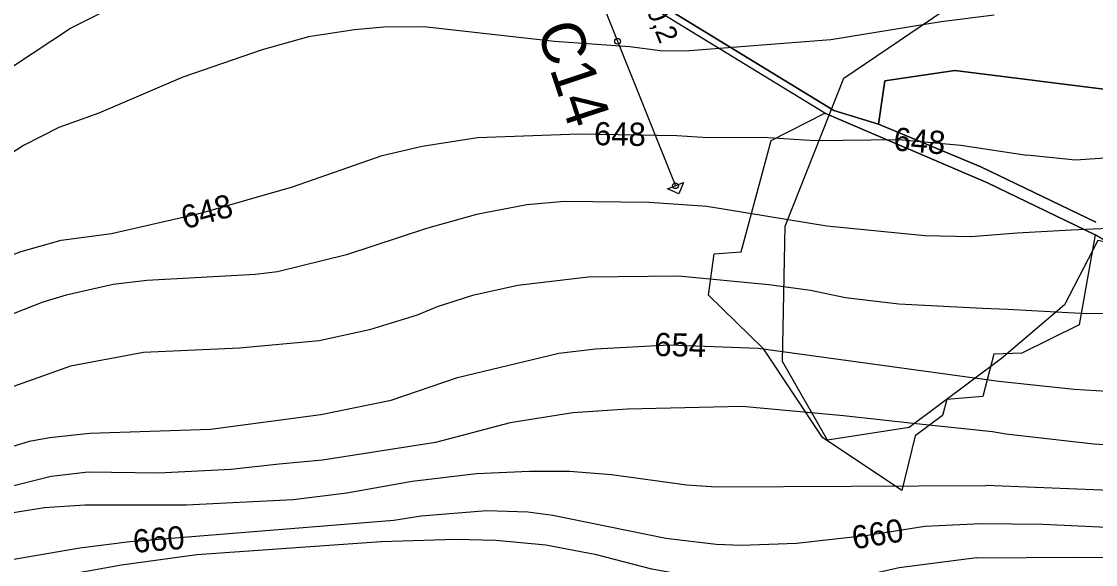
# Model space of a CAD drawing. Extents: x -709418 to -703832, y -1161719 to -1157826.
# Drawn here: x -707148 to -706777, y -1161039.8 to -1160852.4 of the extents above; entities that cross this region are included whole.
import ezdxf

# ---------------------------------------------------------------- set-up
doc = ezdxf.new("R2010")
doc.units = 0
for name, color, linetype in [('102_obvod PÚ', 7, 'Continuous'), ('120_vrstevnice hlavní', 7, 'Continuous'), ('121_vrstevnice hlavní_popis', 7, 'Continuous'), ('122_vrstevnice základní', 7, 'Continuous'), ('206_TTP_KN', 7, 'Continuous'), ('210_ostatní plocha_KN', 7, 'Continuous'), ('301_polní cesta_stav', 7, 'Continuous'), ('302_polní cesta_stav_popis', 7, 'Continuous'), ('311_polní cesta_staničení', 7, 'Continuous'), ('514 odvodnění - LPIS', 7, 'Continuous'), ('Trasa-Hlavni  staniceni', 7, 'Continuous')]:
    doc.layers.add(name, color=color, linetype=linetype)

# ---------------------------------------------------------------- blocks, each defined once
blk = doc.blocks.new('_kolecko-HB')
blk.add_circle((0, 0), 0.5)

msp = doc.modelspace()

# ---------------------------------------------------------------- linework, layer by layer
at = {"layer": '102_obvod PÚ'}
msp.add_lwpolyline([(-706772.01, -1160928.96), (-706777.08, -1160926.03), (-706782.66, -1160957.13), (-706802.5, -1160966.9), (-706812.17, -1160967.19), (-706815.88, -1160981.78), (-706828.36, -1160982.82), (-706829.87, -1160988.39), (-706839.27, -1160995.43), (-706843.94, -1161014.3), (-706871.29, -1160995.91), (-706891.63, -1160965.44), (-706910.66, -1160946.87), (-706908.7, -1160932.52), (-706899.46, -1160931.92), (-706889.08, -1160893.41), (-706870.56, -1160883.96), (-706944.84, -1160838.58)], dxfattribs=at)
at = {"layer": '120_vrstevnice hlavní'}
for points in [[(-706804.09, -1160925.45), (-706820.11, -1160926.68), (-706836.02, -1160926.39), (-706869.86, -1160923.07), (-706911.23, -1160916.27), (-706931.19, -1160914.82), (-706960.41, -1160914.53), (-706973.43, -1160915.69), (-706990.79, -1160919.02), (-707008.15, -1160923.79), (-707035.76, -1160932.92), (-707059.64, -1160938.83), (-707067.16, -1160939.7), (-707104.77, -1160941.73), (-707116.34, -1160943.17), (-707132.54, -1160946.79), (-707140.64, -1160949.25), (-707156.84, -1160955.61)], [(-706709.02, -1160920.94), (-706785.44, -1160924.43), (-706804.09, -1160925.45)], [(-706816.61, -1161025.81), (-706836.02, -1161026.63), (-706855.69, -1161029.81), (-706880.28, -1161032.56), (-706899.37, -1161033.29), (-706908.05, -1161032.85), (-706925.41, -1161030.82), (-706964.46, -1161022.87), (-706973.14, -1161021.71), (-706987.32, -1161021.28), (-707010.01, -1161023.12), (-707019.43, -1161024.61), (-707110.55, -1161031.98), (-707127.91, -1161034.15), (-707153.95, -1161038.64)], [(-706768.3, -1161027.24), (-706795.23, -1161025.96), (-706816.61, -1161025.81)]]:
    msp.add_lwpolyline(points, dxfattribs=at)
for points in [[(-706804.09, -1160925.45), (-706804.09, -1160925.45)], [(-706816.61, -1161025.81), (-706816.61, -1161025.81)]]:
    msp.add_open_spline(points, degree=1, dxfattribs=at)
at = {"layer": '122_vrstevnice základní'}
for points in [[(-707340.39, -1161066.12), (-707331.28, -1161057.3), (-707315.37, -1161043.55), (-707304.67, -1161033.14), (-707292.08, -1161017.81), (-707269.37, -1160994.23), (-707251.58, -1160979.62), (-707205.87, -1160923.79), (-707194.59, -1160912.36), (-707174.49, -1160889.07), (-707150.76, -1160867.67), (-707131.09, -1160854.65), (-707074.25, -1160826.3)], [(-706546.58, -1160840.15), (-706542.78, -1160844.42), (-706541.99, -1160849.16), (-706544.64, -1160862.2), (-706548.72, -1160880.47), (-706555.13, -1160885.17), (-706561.4, -1160887.88), (-706570.8, -1160889.88), (-706580.21, -1160890.45), (-706602.15, -1160889.59), (-706664.85, -1160882.9), (-706677.29, -1160882.43), (-706689.93, -1160882.9), (-706702.47, -1160884.32), (-706718.14, -1160887.31), (-706743.22, -1160894.01), (-706765.17, -1160899), (-706783.97, -1160900.28), (-706800.73, -1160898.5)], [(-706812.01, -1160850.17), (-706830.31, -1160852.49), (-706868.42, -1160858.7), (-706918.75, -1160862.6), (-706927.43, -1160862.46), (-706937.85, -1160861.16), (-706963.88, -1160859.28), (-707009.01, -1160854.22), (-707022.9, -1160854.36), (-707033.02, -1160855.23), (-707048.93, -1160857.69), (-707064.85, -1160862.17), (-707092.33, -1160871.57), (-707121.26, -1160884.01), (-707135.14, -1160888.93), (-707147.29, -1160895.15), (-707163.2, -1160905.42)], [(-707275.16, -1161032.27), (-707256.79, -1161017.81), (-707234.08, -1160997.56), (-707209.49, -1160973.26), (-707193.87, -1160959.81), (-707177.67, -1160947.08), (-707157.56, -1160935.22), (-707148.16, -1160931.74), (-707134.28, -1160927.84), (-707116.92, -1160925.52), (-707085.67, -1160918.44), (-707054.43, -1160909.47), (-707023.48, -1160898.62), (-707009.59, -1160895.44), (-706990.5, -1160892.4), (-706955.49, -1160891.1), (-706921.65, -1160891.68), (-706910.94, -1160892.4), (-706891.85, -1160892.26), (-706873.92, -1160893.41), (-706844.99, -1160893.12), (-706823.58, -1160895.01), (-706800.73, -1160898.5)], [(-706807.38, -1160951.78), (-706816.06, -1160951.42), (-706844.99, -1160949.97), (-706863.35, -1160947.8), (-706875.5, -1160945.27), (-706889.83, -1160943.32), (-706921.07, -1160940.28), (-706952.31, -1160940.57), (-706976.61, -1160943.46), (-706992.23, -1160946.93), (-707004.38, -1160950.84), (-707011.33, -1160953.73), (-707027.82, -1160958.79), (-707045.17, -1160962.55), (-707072.66, -1160965.16), (-707105.92, -1160966.6), (-707131.09, -1160971.38), (-707160.6, -1160981.79)], [(-706726.98, -1160953.43), (-706782.17, -1160953.16), (-706807.38, -1160951.78)], [(-707158.86, -1161001.32), (-707145.27, -1160997.27), (-707138.33, -1160995.97), (-707124.44, -1160994.52), (-707082.78, -1160993.07), (-707044.6, -1160988.01), (-707020.3, -1160983.09), (-706997.44, -1160975.28), (-706962.44, -1160966.89), (-706949.71, -1160965.3), (-706924.25, -1160964), (-706893.59, -1160965.16), (-706810.46, -1160976.5)], [(-706810.46, -1160976.5), (-706784.42, -1160979.23), (-706773.02, -1160979.95)], [(-706812.65, -1160994.06), (-706838.91, -1160991.19), (-706864.03, -1160988.43), (-706899.08, -1160985.26), (-706938.72, -1160986.13), (-706957.52, -1160987.43), (-706979.22, -1160990.9), (-707004.96, -1160997.7), (-707044.02, -1161003.78), (-707059.06, -1161005.22), (-707075.67, -1161007), (-707100.72, -1161008.26), (-707125.02, -1161007.97), (-707137.75, -1161009.42), (-707156.26, -1161014.05)], [(-706719, -1161002.02), (-706777.6, -1160998.21), (-706808.02, -1160994.82), (-706812.65, -1160994.06)], [(-707151.63, -1161022), (-707140.06, -1161020.12), (-707126.17, -1161019.25), (-707091.17, -1161019.25), (-707054.14, -1161017.37), (-707035.63, -1161015.06), (-707013.06, -1161011.01), (-706990.79, -1161008.41), (-706972.56, -1161007.54)], [(-706972.56, -1161007.54), (-706958.68, -1161007.54), (-706944.21, -1161008.7), (-706918.18, -1161012.31), (-706908.05, -1161013.03), (-706814.95, -1161012.49)], [(-706763.46, -1161014.56), (-706814.95, -1161012.49)], [(-706818.07, -1161037.49), (-706844.79, -1161040.89), (-706859.16, -1161044.13), (-706883.46, -1161046.16), (-706902.55, -1161045.58), (-706916.44, -1161043.99), (-706930.33, -1161041.39), (-706949.42, -1161036.47), (-706966.92, -1161033.14), (-706984.13, -1161031.55), (-706998.02, -1161031.11), (-707023.77, -1161031.98), (-707087.41, -1161036.47), (-707113.45, -1161040.08), (-707137.75, -1161044.42), (-707162.05, -1161051.22)], [(-706818.07, -1161037.49), (-706783.69, -1161037.22), (-706771.44, -1161037.36)]]:
    msp.add_lwpolyline(points, dxfattribs=at)
for points in [[(-706800.73, -1160898.5), (-706800.73, -1160898.5)], [(-706807.38, -1160951.78), (-706807.38, -1160951.78)], [(-706810.46, -1160976.5), (-706810.46, -1160976.5)], [(-706812.65, -1160994.06), (-706812.65, -1160994.06)], [(-706814.95, -1161012.49), (-706814.95, -1161012.49)], [(-706818.07, -1161037.49), (-706818.07, -1161037.49)]]:
    msp.add_open_spline(points, degree=1, dxfattribs=at)
at = {"layer": '206_TTP_KN'}
for p, q in [((-706849.78, -1160872.84), (-706825.57, -1160869.24)), ((-706825.57, -1160869.24), (-706766.34, -1160876.77)), ((-706851.97, -1160887.78), (-706849.78, -1160872.84)), ((-706889.08, -1160893.41), (-706870.56, -1160883.96)), ((-706870.56, -1160883.96), (-706814.29, -1160908.05)), ((-706816.66, -1160902.57), (-706851.97, -1160887.78)), ((-706899.46, -1160931.92), (-706889.08, -1160893.41)), ((-706776.94, -1160921.68), (-706816.66, -1160902.57)), ((-706814.29, -1160908.05), (-706777.08, -1160926.03)), ((-706777.08, -1160926.03), (-706782.66, -1160957.13)), ((-706910.66, -1160946.87), (-706908.7, -1160932.52)), ((-706908.7, -1160932.52), (-706899.46, -1160931.92)), ((-706891.63, -1160965.44), (-706910.66, -1160946.87)), ((-706782.66, -1160957.13), (-706802.5, -1160966.9)), ((-706871.29, -1160995.91), (-706891.63, -1160965.44)), ((-706812.17, -1160967.19), (-706815.88, -1160981.78)), ((-706802.5, -1160966.9), (-706812.17, -1160967.19)), ((-706828.36, -1160982.82), (-706829.87, -1160988.39)), ((-706815.88, -1160981.78), (-706828.36, -1160982.82)), ((-706829.87, -1160988.39), (-706839.27, -1160995.43)), ((-706843.94, -1161014.3), (-706871.29, -1160995.91)), ((-706839.27, -1160995.43), (-706843.94, -1161014.3))]:
    msp.add_line(p, q, dxfattribs=at)
at = {"layer": '210_ostatní plocha_KN'}
for p, q in [((-706870.56, -1160883.96), (-706940.36, -1160841.31)), ((-706867.4, -1160883.11), (-706935.58, -1160841.46)), ((-706935.58, -1160841.46), (-706867.4, -1160883.11)), ((-706825.57, -1160869.24), (-706849.78, -1160872.84)), ((-706766.34, -1160876.77), (-706825.57, -1160869.24)), ((-706849.78, -1160872.84), (-706851.97, -1160887.78)), ((-706814.29, -1160908.05), (-706870.56, -1160883.96)), ((-706851.97, -1160887.78), (-706867.4, -1160883.11)), ((-706867.4, -1160883.11), (-706851.97, -1160887.78)), ((-706851.97, -1160887.78), (-706816.66, -1160902.57)), ((-706816.66, -1160902.57), (-706776.94, -1160921.68)), ((-706777.08, -1160926.03), (-706814.29, -1160908.05)), ((-706772.01, -1160928.96), (-706777.08, -1160926.03))]:
    msp.add_line(p, q, dxfattribs=at)
at = {"layer": '301_polní cesta_stav'}
msp.add_lwpolyline([(-707014.87, -1160672.98), (-706994.22, -1160721), (-706961.92, -1160809.67), (-706922.12, -1160909.06)], dxfattribs=at)
at = {"layer": '311_polní cesta_staničení'}
msp.add_lwpolyline([(-706919.34, -1160907.94), (-706921, -1160911.84), (-706924.91, -1160910.18), (-706919.34, -1160907.94)], dxfattribs=at)
at = {"layer": '514 odvodnění - LPIS'}
msp.add_lwpolyline([(-706308.75, -1160850.16), (-706367.19, -1160892.85), (-706420.74, -1160906.42), (-706432.45, -1160934.76), (-706471.46, -1160928.76), (-706481.87, -1160970.29), (-706534.64, -1161010.56), (-706550.06, -1161064.57), (-706619.6, -1161003.14), (-706659.67, -1160992.92), (-706711.99, -1160942.16), (-706776.18, -1160927.91), (-706787.7, -1160950.13), (-706809.5, -1160968.74), (-706841.42, -1160992.53), (-706869.63, -1160996.86), (-706885.11, -1160969.68), (-706884.16, -1160922.97), (-706863.97, -1160871.89), (-706791.27, -1160822.65)], dxfattribs=at)

# ---------------------------------------------------------------- block references
at = {"layer": 'Trasa-Hlavni  staniceni', "xscale": 1.9999999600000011, "yscale": 1.9999999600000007, "rotation": -68.18121871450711}
for p in [(-706942.08, -1160859.21), (-706922.12, -1160909.06)]:
    msp.add_blockref('_kolecko-HB', p, dxfattribs=at)

# ---------------------------------------------------------------- texts
at = {"layer": '121_vrstevnice hlavní_popis'}
for s, rotation, p in [('648', 359.006, (-706950.28, -1160895.05)), ('648', 355.2662, (-706847, -1160896.83)), ('648', 15.1537, (-707091.59, -1160924.14)), ('654', 358.825, (-706929.47, -1160967.81)), ('660', 4.6464, (-707109.19, -1161035.81)), ('660', 9.4625, (-706860.46, -1161034.64))]:
    msp.add_text(s, height=8, rotation=rotation, dxfattribs=at).set_placement(p)
at = {"layer": '302_polní cesta_stav_popis'}
msp.add_text('C14', height=15, rotation=288.2899, dxfattribs=at).set_placement((-706970.17, -1160854.98))
at = {"layer": 'Trasa-Hlavni  staniceni'}
for s, height, p in [('0,2', 7, (-706932.22, -1160848.37)), ('0,3', 0.000000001, (-706907.64, -1160902.18))]:
    msp.add_text(s, height=height, rotation=291.8188, dxfattribs=at).set_placement(p)

doc.saveas('drawing.dxf')
